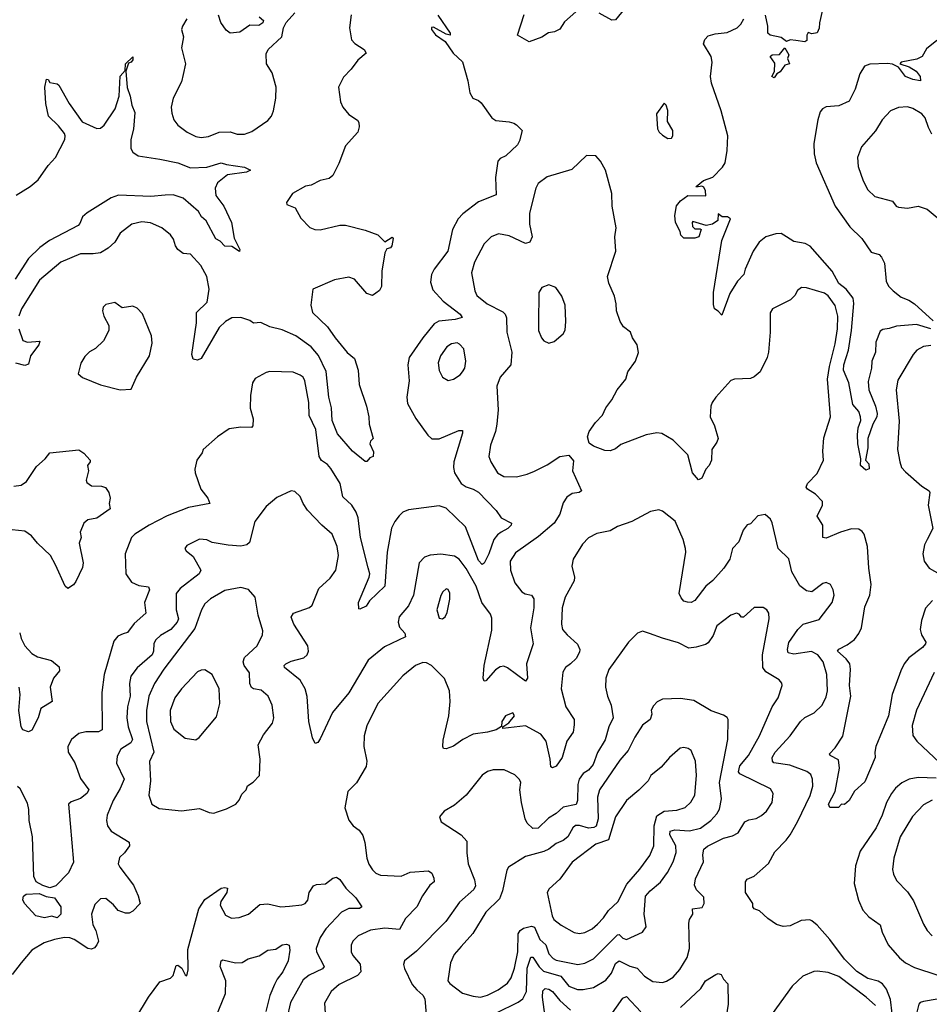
# Model space of a CAD drawing. Extents: x 1954683 to 2060285, y 904798 to 1016299.
# Tile 448 of 472: x 2043387 to 2048437, y 989074 to 994540. Entities that reach past the tile are written whole.
import ezdxf

# ---------------------------------------------------------------- set-up
doc = ezdxf.new("R2010")
doc.units = 0

msp = doc.modelspace()

# ---------------------------------------------------------------- linework, layer by layer
at = {"layer": '0CON10XD'}
for points in [[(2045708.9, 994565), (2045776.2, 994465), (2045777.5, 994455), (2045755, 994460), (2045685, 994498), (2045673.8, 994496.2), (2045673.8, 994486.2), (2045695, 994456.2), (2045750, 994420), (2045793.3, 994355), (2045846.1, 994306.1), (2045875, 994200), (2045886.7, 994135), (2045902.5, 994105), (2045935, 994092.5), (2045949.3, 994079.3), (2046007.5, 993995), (2046030.7, 993980.7), (2046105, 993973.3), (2046130, 993965), (2046145, 993957.5), (2046176.2, 993925), (2046162.3, 993867.7), (2046150, 993845), (2046085.8, 993784.2), (2046055, 993769.2), (2046041.4, 993755), (2046029.4, 993665), (2046032.3, 993567.7), (2045935, 993529.2), (2045847.6, 993462.4), (2045820.8, 993435), (2045790.6, 993375), (2045763.1, 993255), (2045688.6, 993155), (2045673.8, 993126.2), (2045666.8, 993083.2), (2045680.2, 993040.2), (2045738.5, 992978.5), (2045833.1, 992905), (2045843.3, 992886.7), (2045805, 992875.9), (2045713.3, 992866.7), (2045688.3, 992851.7), (2045625, 992774.3), (2045549.5, 992665), (2045542.7, 992625), (2045548.8, 992535), (2045535.6, 992445), (2045540.2, 992410.2), (2045587, 992327), (2045653.1, 992233.1), (2045675, 992212.9), (2045715, 992213.1), (2045825, 992259.2), (2045845, 992260), (2045845.5, 992245), (2045797.7, 992085), (2045795.4, 992055), (2045801.2, 992025), (2045837.5, 991965), (2045865, 991946.2), (2045905, 991934.7), (2045935, 991917.8), (2046032.5, 991815), (2046060.8, 991775), (2046117.5, 991745), (2046116.2, 991735), (2046097.1, 991715), (2046060, 991695), (2046039.2, 991680.8), (2046018.9, 991655), (2045990.8, 991575), (2045965, 991522.5), (2045955, 991516.2), (2045935, 991538.8), (2045861.9, 991725), (2045755, 991828.2), (2045715, 991842), (2045545, 991819.2), (2045515, 991806.4), (2045493.2, 991786.8), (2045469.1, 991755), (2045451.9, 991718.1), (2045426.4, 991585), (2045413.8, 991396.2), (2045329.2, 991315), (2045311.2, 991285), (2045275, 991267.5), (2045270.7, 991270.7), (2045268, 991305), (2045327.5, 991445), (2045330, 991465), (2045321.8, 991498.2), (2045279.4, 991665), (2045265.3, 991775), (2045255.8, 991805.8), (2045231.1, 991845), (2045181.4, 991891.4), (2045165.5, 991965), (2045115, 992049.2), (2045095, 992071.9), (2045063, 992093), (2045050.4, 992115), (2045030.7, 992265), (2044993.8, 992343.8), (2044992.7, 992415), (2044970, 992535), (2044960, 992555), (2044945, 992567.5), (2044905, 992582.9), (2044775, 992587.1), (2044755, 992582), (2044695, 992548.8), (2044680, 992525), (2044668, 992455), (2044665.7, 992384.3), (2044682.9, 992325), (2044681.2, 992285), (2044673.6, 992276.4), (2044615, 992278.1), (2044550.3, 992269.7), (2044484.5, 992225.5), (2044406.2, 992155), (2044399.2, 992135), (2044370, 992095), (2044359.2, 992045), (2044362, 992025), (2044391.9, 991935), (2044431.4, 991885), (2044442.5, 991855), (2044325, 991832.9), (2044205, 991785.5), (2044105, 991734.5), (2044026, 991685), (2044007.1, 991665), (2043972.5, 991575), (2043976.9, 991465), (2044007.9, 991417.9), (2044048.8, 991398.8), (2044101.4, 991391.4), (2044107.8, 991375), (2044079.1, 991305), (2044087.5, 991245), (2044021.6, 991188.4), (2043985, 991138.1), (2043961.2, 991131.2), (2043931.5, 991118.5), (2043910.2, 991089.8), (2043856.1, 990905), (2043842.7, 990805), (2043845, 990598.8), (2043825, 990587.9), (2043755, 990587.8), (2043715, 990577.1), (2043674.2, 990545), (2043654.3, 990505), (2043655.8, 990475), (2043693.3, 990415), (2043725, 990328.8), (2043770, 990265), (2043759.4, 990245), (2043725, 990216.7), (2043672.2, 990197.8), (2043658, 990185), (2043685.7, 989864.3), (2043658.8, 989805), (2043588.3, 989731.7), (2043555, 989721.1), (2043515, 989733.4), (2043477.5, 989755), (2043464.6, 989784.6), (2043457.9, 990005), (2043439.7, 990095), (2043438.6, 990155), (2043430.4, 990190.4), (2043390.1, 990270.1), (2043375, 990283.3)], [(2045226.4, 994566.4), (2045218.8, 994495), (2045228.3, 994428.3), (2045247.7, 994407.7), (2045300, 994375), (2045311.2, 994355), (2045264.6, 994315.4), (2045228, 994265), (2045185, 994221.2), (2045156, 994165), (2045167.5, 994085), (2045180.8, 994055), (2045215, 994014), (2045261.7, 993981.7), (2045269.5, 993969.5), (2045272, 993945), (2045264.2, 993915), (2045195, 993840), (2045158.7, 993741.3), (2045125, 993676), (2045105, 993659.2), (2045055, 993647.5), (2045005, 993622), (2044974.2, 993615.8), (2044901.2, 993575), (2044867.5, 993525), (2044870, 993515), (2044915.9, 993495.9), (2044947.7, 993437.7), (2044997.3, 993387.3), (2045025, 993376), (2045055, 993374.2), (2045165, 993400), (2045195, 993398.8), (2045305, 993371.2), (2045375.9, 993345.9), (2045415, 993307.5), (2045455, 993332.5), (2045460, 993325), (2045453.8, 993285), (2045445, 993274), (2045425, 993268.8), (2045415, 993246.7), (2045396.8, 993145), (2045395, 993060), (2045385, 993037.5), (2045365, 993022.5), (2045345, 993010), (2045315, 993020), (2045245, 993100), (2045215, 993110.4), (2045134.7, 993095.3), (2045015, 993044.3), (2045002.9, 992955), (2045012.3, 992915), (2045095.3, 992835.3), (2045138.5, 992775), (2045205, 992691.9), (2045245, 992658.8), (2045265.8, 992595), (2045271.4, 992515), (2045312, 992395), (2045326, 992335), (2045326.7, 992295), (2045350, 992215), (2045335, 992200), (2045330, 992185), (2045351.7, 992141.7), (2045350, 992115), (2045331.7, 992108.3), (2045315, 992087.5), (2045305, 992087.5), (2045234, 992145), (2045150.9, 992240.9), (2045121.9, 992315), (2045117.5, 992385), (2045103.8, 992445), (2045087.9, 992587.9), (2045045, 992675.3), (2045005, 992723.9), (2044919.5, 992785), (2044845, 992818.2), (2044776, 992836), (2044725, 992860), (2044685, 992855.5), (2044665, 992870.4), (2044615, 992886.4), (2044565, 992885.6), (2044529.4, 992865), (2044495, 992832.2), (2044395, 992660), (2044375, 992650), (2044350, 992655), (2044342.3, 992682.3), (2044368.3, 992858.3), (2044369.2, 992915), (2044427.2, 992972.8), (2044438.5, 993045), (2044426.7, 993115), (2044392.5, 993175), (2044335, 993238), (2044295, 993242.5), (2044264.2, 993265), (2044251.4, 993285), (2044241.7, 993321.7), (2044225, 993346.2), (2044176.7, 993385), (2044113.4, 993413.4), (2044065, 993417.8), (2044010, 993405), (2043945, 993356), (2043914.4, 993305.6), (2043878, 993272), (2043835, 993245.7), (2043795, 993240), (2043725, 993241.1), (2043616.2, 993195), (2043497.8, 993095), (2043397.5, 992935), (2043382.5, 992895)], [(2044314.2, 994545), (2044290.8, 994505), (2044285.8, 994485), (2044296, 994445), (2044286.1, 994383.9), (2044307.5, 994295), (2044294.2, 994235.8), (2044285.4, 994194.6), (2044238.1, 994105), (2044228.6, 994055), (2044230.9, 994020.9), (2044243.6, 993983.6), (2044264, 993955), (2044316.2, 993916.2), (2044365, 993891.9), (2044395, 993887.1), (2044435, 993891.5), (2044495, 993916.1), (2044555, 993918.5), (2044595, 993905.6), (2044635, 993905.5), (2044675, 993920.5), (2044765, 993980), (2044785.3, 994004.7), (2044796.2, 994035), (2044808.2, 994105), (2044810, 994165), (2044789.5, 994245), (2044757.1, 994295), (2044755, 994350), (2044766.1, 994373.9), (2044842.5, 994445), (2044851.2, 994495), (2044866.2, 994525), (2044915, 994578.8)], [(2044717, 994557), (2044740, 994535), (2044736.4, 994523.6), (2044715, 994507.5), (2044665, 994510), (2044608.8, 994471.2), (2044556.1, 994466.1), (2044532.5, 994482.5), (2044504.2, 994525), (2044490.8, 994565)], [(2046475, 994583.8), (2046412.3, 994527.7), (2046385, 994487.5), (2046356.4, 994473.6), (2046322.3, 994467.7), (2046285.9, 994444.1), (2046215, 994417.5), (2046150, 994455), (2046188.3, 994568.3)], [(2046745, 994600), (2046695, 994540), (2046675, 994536.7), (2046605, 994576.7)], [(2047841.7, 994588.3), (2047826.4, 994523.6), (2047826.1, 994493.9), (2047815, 994467.5), (2047785, 994462.5), (2047765, 994470), (2047757.5, 994455), (2047756.7, 994425), (2047745, 994418), (2047695.5, 994425.5), (2047665, 994429.2), (2047645, 994420), (2047615, 994442.2), (2047553.8, 994455), (2047541.4, 994465), (2047540, 994505), (2047527.4, 994565)], [(2048444.5, 992824.5), (2048365, 992848.2), (2048255, 992839.2), (2048215, 992825.5), (2048178.7, 992821.3), (2048165, 992810.8), (2048140.4, 992749.6), (2048137.9, 992695), (2048118.2, 992645), (2048116.1, 992605), (2048098.3, 992531.7), (2048100.7, 992485), (2048138.4, 992395), (2048148.2, 992355), (2048145.5, 992335), (2048124.3, 992295), (2048096.2, 992215), (2048095.8, 992164.2), (2048082.5, 992095), (2048101.4, 992075), (2048103, 992047), (2048085, 992040.5), (2048054.3, 992065), (2048057, 992103), (2048040.4, 992185), (2048037.8, 992235), (2048042.5, 992275), (2048055.9, 992315), (2048055.3, 992335.3), (2048044.8, 992364.8), (2048012.2, 992405), (2047990, 992525), (2047961.1, 992595), (2047962.1, 992625), (2047987.5, 992705), (2048005.2, 992815), (2048018.5, 992965), (2048014.3, 992995), (2047975.7, 993045), (2047935, 993075.2), (2047897.8, 993145), (2047775, 993282.2), (2047747.2, 993297.2), (2047685, 993309.5), (2047645, 993334.4), (2047615, 993352.7), (2047585, 993351.5), (2047529.4, 993335), (2047492.1, 993305), (2047458.7, 993255), (2047413.8, 993155), (2047408.1, 993125), (2047371.7, 993088.2), (2047329.6, 993020.4), (2047285, 992900), (2047265, 992922.5), (2047244.5, 992934.5), (2047238.8, 992958.8), (2047238.5, 993025), (2047286, 993315), (2047333.3, 993435), (2047316.1, 993446.1), (2047286.7, 993446.7), (2047265, 993462.5), (2047263.3, 993425), (2047232.5, 993405), (2047198, 993398), (2047125, 993420), (2047120, 993415), (2047121.7, 993391.7), (2047135, 993380), (2047165, 993380), (2047170, 993375), (2047157.5, 993335), (2047135, 993327.5), (2047075, 993326.7), (2047056.7, 993345), (2047053.3, 993365), (2047027.5, 993415), (2047023.6, 993453.6), (2047033.3, 993506.7), (2047056.1, 993533.9), (2047095.7, 993564.3), (2047197.1, 993562.9), (2047195, 993590), (2047185, 993610.8), (2047173.8, 993616.2), (2047145, 993610), (2047143.3, 993615), (2047182.4, 993647.6), (2047235, 993665.8), (2047289.3, 993720.7), (2047304, 993745), (2047314.4, 993815), (2047317.5, 993895), (2047281.1, 994035), (2047227, 994187), (2047222.9, 994225), (2047232, 994305), (2047226.2, 994335), (2047184.2, 994405.8), (2047190.3, 994429.7), (2047208.8, 994451.2), (2047247.9, 994462.1), (2047315, 994468.9), (2047370, 994495), (2047390, 994515), (2047406.5, 994545)], [(2048479.2, 994425), (2048422.2, 994377.8), (2048397.8, 994335), (2048368.6, 994321.4), (2048280, 994305), (2048273.3, 994295), (2048325, 994279.1), (2048363.1, 994255), (2048385.6, 994225), (2048388.8, 994201.2), (2048345, 994207.5), (2048304.8, 994224.8), (2048265, 994276.7), (2048232.6, 994292.6), (2048205, 994296.9), (2048107.1, 994292.9), (2048077.3, 994282.7), (2048050.9, 994239.1), (2048025.4, 994154.6), (2047992.6, 994087.4), (2047935, 994061.9), (2047865, 994055.8), (2047844, 994045), (2047830.6, 994029.4), (2047817.8, 993985), (2047796.4, 993853.6), (2047797.1, 993795), (2047808.5, 993745), (2047914.4, 993505), (2047995, 993390.6), (2048062.5, 993325), (2048115, 993250), (2048157.7, 993237.7), (2048172.3, 993222.3), (2048188.5, 993188.5), (2048198.3, 993088.3), (2048211.1, 993061.1), (2048235.8, 993035.8), (2048280.8, 993000.8), (2048324, 992984), (2048355, 992963.1), (2048457.8, 992867.8)], [(2043367, 993567), (2043445, 993614.5), (2043488.7, 993651.3), (2043545, 993730), (2043585.6, 993775), (2043636.9, 993875), (2043640, 993895), (2043635, 993908.6), (2043601.5, 993951.5), (2043547.1, 994005), (2043532.9, 994075), (2043526.7, 994165), (2043535, 994210), (2043545, 994207.5), (2043555, 994192.5), (2043595, 994183.8), (2043605, 994176), (2043660.8, 994075), (2043733.3, 993973.3), (2043815, 993935.7), (2043835, 993937.5), (2043855.3, 993954.7), (2043916.1, 994045), (2043938.4, 994115), (2043944, 994226), (2043971.7, 994258.3), (2043974.3, 994295), (2044015, 994333.3), (2044015, 994316.7), (2044005, 994304.4), (2043990.5, 994299.5), (2043976.7, 994255), (2043983.6, 994163.6), (2044000.8, 994115), (2044008.9, 994065), (2044026.7, 994025), (2044018.3, 993931.7), (2044004.5, 993875), (2044003.1, 993825), (2044014.5, 993804.5), (2044044.6, 993784.6), (2044165, 993765.9), (2044265, 993745.5), (2044335, 993717.3), (2044425, 993722.4), (2044505, 993746.2), (2044535, 993735.5), (2044635, 993720.8), (2044667.5, 993705), (2044646.4, 993693.6), (2044540.8, 993679.2), (2044485.3, 993634.7), (2044472.2, 993605), (2044475.5, 993565), (2044520.9, 993505), (2044563.3, 993415), (2044577.7, 993327.7), (2044608.8, 993265), (2044607, 993253), (2044565, 993281.4), (2044525, 993283.8), (2044500, 993310), (2044475, 993324.2), (2044423, 993423), (2044395.8, 993445), (2044379.2, 993475), (2044295, 993550), (2044238.2, 993568.2), (2044195, 993565.9), (2044115, 993558.2), (2043935, 993566.1), (2043895, 993551.1), (2043761.7, 993468.3), (2043735.5, 993445), (2043721.5, 993408.5), (2043711.7, 993398.3), (2043551.8, 993315), (2043498.5, 993275), (2043435, 993215.4), (2043361, 993099)], [(2047575, 994217.5), (2047563.3, 994225), (2047576.7, 994253.3), (2047578.8, 994298.8), (2047553.3, 994335), (2047565, 994346), (2047605, 994347.1), (2047635, 994383.3), (2047656.2, 994345), (2047650, 994325), (2047660, 994295), (2047635, 994287.5), (2047609.3, 994250.7), (2047590.7, 994239.3), (2047575, 994217.5)], [(2046985, 993881.2), (2047005, 993883.3), (2047012.5, 993895), (2047012.5, 993925), (2046983.3, 993975), (2046986.1, 994036.1), (2046976.7, 994065), (2046965, 994077.5), (2046923, 994017), (2046928.8, 993935), (2046936.7, 993915), (2046955, 993898.8), (2046985, 993881.2)], [(2048451.1, 993905), (2048431.7, 993941.7), (2048414.4, 993995), (2048395, 994017.8), (2048345, 994046.7), (2048315, 994056.7), (2048265, 994053.1), (2048222, 994035), (2048175.7, 993985), (2048137.6, 993922.4), (2048061.2, 993835), (2048039.2, 993775), (2048042.5, 993725), (2048070.6, 993645), (2048095.8, 993595), (2048135, 993559.2), (2048232, 993532), (2048253.8, 993505), (2048265, 993500), (2048315, 993494.3), (2048375, 993505.7), (2048425, 993489.2), (2048514.3, 993414.3)], [(2048455, 991316.9), (2048415.9, 991274.1), (2048392.9, 991205), (2048386.9, 991155), (2048393.9, 991126.1), (2048417.5, 991085), (2048416, 991075), (2048399.2, 991055), (2048322.6, 990997.4), (2048297.5, 990965), (2048279.1, 990925), (2048230, 990795), (2048209.7, 990675), (2048140.8, 990505), (2048134, 990475), (2048136.2, 990445), (2048079.7, 990310.3), (2048022.1, 990257.9), (2047992.5, 990205), (2047967, 990183), (2047950, 990185), (2047933, 990167), (2047885, 990167.5), (2047878, 990185), (2047914.2, 990255), (2047939.1, 990385), (2047932.3, 990432.3), (2047886.7, 990455), (2047882.5, 990465), (2047915, 990497.5), (2047956.5, 990563.5), (2048001.5, 990785), (2047994.7, 990845), (2048000, 990935), (2047995.3, 990965), (2047975, 990993.1), (2047928.1, 991035), (2047934, 991046), (2047980.9, 991069.1), (2048020.9, 991099.1), (2048046.2, 991133.8), (2048061.4, 991165), (2048079.7, 991280.3), (2048107.3, 991345), (2048113.8, 991405), (2048100.6, 991495), (2048094.7, 991615), (2048075.4, 991685), (2048065, 991700), (2048045, 991712.1), (2048005, 991713.1), (2047944.1, 991695.9), (2047865, 991662.1), (2047846.2, 991665), (2047845.5, 991735), (2047814.4, 991785), (2047844.3, 991845), (2047844.2, 991865), (2047805, 991906.9), (2047760, 991935), (2047754, 991945), (2047761.2, 991965), (2047815, 992021.2), (2047849.2, 992095), (2047845.7, 992145.7), (2047851.4, 992218.6), (2047888.1, 992335), (2047872.5, 992545), (2047882.2, 992615), (2047915, 992741.2), (2047926.9, 992825), (2047928.4, 992895), (2047914.6, 992954.6), (2047875, 993007.8), (2047855, 993021.9), (2047755, 993051.2), (2047727, 993053), (2047705, 993037.5), (2047690.5, 993009.5), (2047665.6, 992984.4), (2047566.7, 992935), (2047553.6, 992913.6), (2047554.3, 992805), (2047543.3, 992695), (2047536.7, 992665), (2047497.5, 992585), (2047465, 992557.5), (2047445, 992548.6), (2047355.9, 992544.1), (2047335, 992538), (2047251.2, 992445), (2047232, 992415), (2047224.2, 992395), (2047220, 992335), (2047244, 992285), (2047264.2, 992215), (2047257.5, 992195), (2047230, 992155), (2047227.1, 992095), (2047215, 992066.2), (2047195.5, 992044.5), (2047174.1, 991995.9), (2047155, 991986.2), (2047122.9, 992025), (2047095.7, 992125), (2047015, 992205.7), (2046952.4, 992242.4), (2046925, 992246.9), (2046865, 992235.6), (2046725, 992182), (2046695, 992158.8), (2046665, 992146.2), (2046635, 992148.8), (2046572.3, 992172.3), (2046549.3, 992189.3), (2046538.8, 992225), (2046548.8, 992255), (2046583.3, 992305), (2046623.3, 992345), (2046641.2, 992385), (2046675, 992430), (2046704, 992485), (2046752.9, 992545), (2046762.5, 992585), (2046806.2, 992645), (2046823, 992693), (2046815.9, 992735.9), (2046790, 992775), (2046778.8, 992805), (2046740, 992835), (2046720.8, 992865), (2046700, 992925), (2046697.7, 992962.3), (2046690, 993005), (2046657.9, 993077.9), (2046650, 993115), (2046697.1, 993255), (2046691.4, 993335), (2046697.8, 993385), (2046675.7, 993505), (2046674.2, 993575), (2046639.2, 993705), (2046612, 993755), (2046585, 993783.8), (2046534.4, 993785.6), (2046452.1, 993707.9), (2046315, 993668.5), (2046265, 993630.8), (2046252.5, 993605), (2046216.6, 993466.6), (2046216.9, 993405), (2046232.5, 993335), (2046218.8, 993305), (2046195, 993298.5), (2046105, 993340), (2046045, 993350.9), (2046005, 993334.4), (2045964.7, 993295.3), (2045912.3, 993195), (2045895.4, 993135), (2045913.8, 993035), (2045925, 993010), (2045982.2, 992962.2), (2046068.6, 992918.6), (2046082.7, 992905), (2046089.2, 992885), (2046091.2, 992805), (2046118.5, 992695), (2046114.5, 992625), (2046054.2, 992555), (2046035.7, 992505), (2046043.5, 992375), (2046035.5, 992294.5), (2046028.9, 992255), (2046001.3, 992178.7), (2045992.2, 992115), (2046003.1, 992085), (2046039.2, 992025), (2046074.6, 992004.6), (2046145, 992002.5), (2046205, 992016.9), (2046245.4, 992034.6)], [(2046325, 992744), (2046355, 992754), (2046405, 992795.8), (2046415, 992817.5), (2046418.5, 992865), (2046415.5, 992955), (2046396.2, 993006.2), (2046363.9, 993053.9), (2046325, 993068), (2046285, 993053.3), (2046270, 993025), (2046266.5, 992855), (2046267.8, 992815), (2046283.8, 992773.8), (2046297, 992757), (2046325, 992744)], [(2043945, 992486.2), (2044005, 992490), (2044036.2, 992555), (2044107.1, 992675), (2044121.9, 992745), (2044119.2, 992785), (2044067.9, 992907.9), (2044038.8, 992938.8), (2044015, 992950), (2043955, 992941.2), (2043915, 992970), (2043865, 992958.8), (2043851.2, 992945), (2043846.2, 992925), (2043853.8, 992895), (2043882.3, 992842.3), (2043881.2, 992815), (2043851.7, 992758.3), (2043807.5, 992715), (2043773.9, 992696.1), (2043748.8, 992671.2), (2043725.7, 992634.3), (2043711.2, 992575), (2043735, 992553.3), (2043835, 992513.8), (2043945, 992486.2)], [(2043381.8, 992825), (2043405, 992760), (2043429.7, 992749.7), (2043498, 992755), (2043493.8, 992735), (2043446.2, 992675), (2043435, 992627.5), (2043415, 992620.8), (2043365, 992632.9)], [(2045765, 992537.5), (2045795, 992544.2), (2045831.7, 992568.3), (2045846, 992585), (2045857.5, 992605), (2045864.2, 992645), (2045852.4, 992712.4), (2045829.3, 992739.3), (2045815, 992745.6), (2045785, 992741.4), (2045759.2, 992725), (2045723.1, 992675), (2045710, 992635), (2045715, 992592.5), (2045734, 992555), (2045765, 992537.5)], [(2048445, 992731.3), (2048404.1, 992725.9), (2048368.6, 992705), (2048348.2, 992681.8), (2048261.3, 992538.7), (2048253.6, 992485), (2048268.8, 992311.2), (2048261.2, 992155), (2048272.7, 992085), (2048283.1, 992055), (2048305, 992030), (2048395, 991950.6), (2048436.7, 991925), (2048440, 991915), (2048430.6, 991845), (2048456.6, 991716.6), (2048425, 991654.2), (2048409.5, 991625), (2048400.5, 991575), (2048408.6, 991535), (2048435.6, 991495), (2048495, 991462.9)], [(2043355, 991951.4), (2043395, 991955.6), (2043425, 991975.8), (2043479.7, 992060.3), (2043527.6, 992102.4), (2043555, 992136.2), (2043715, 992152.5), (2043743.9, 992133.9), (2043777.5, 992095), (2043777.5, 992085), (2043763.3, 992065), (2043768.8, 992035), (2043756.2, 991985), (2043760.5, 991970.5), (2043785, 991952), (2043840.7, 991950.7), (2043863, 991943), (2043881.2, 991915), (2043888.8, 991885), (2043883.3, 991855), (2043890, 991825), (2043815, 991772.5), (2043765, 991763.8), (2043743.8, 991745), (2043722.5, 991695), (2043728, 991665), (2043718, 991635), (2043738.6, 991525), (2043735, 991498.8), (2043698.3, 991421.7), (2043685, 991403.3), (2043655, 991383.3), (2043638.8, 991395), (2043586.4, 991515), (2043557.1, 991565), (2043485, 991634), (2043452.9, 991675), (2043415, 991700.5), (2043345, 991707.5)], [(2046245.4, 992034.6), (2046315, 992070), (2046385, 992115.8), (2046435, 992123.3), (2046461.7, 992091.7), (2046456, 992035), (2046505.7, 991925), (2046492.5, 991915), (2046455, 991910.6), (2046425, 991890), (2046405, 991858.8), (2046385.5, 991795), (2046354.1, 991745.9), (2046268.1, 991671.9), (2046139.2, 991580.8), (2046109.2, 991535), (2046110.9, 991485), (2046135, 991414.3), (2046174.1, 991364.1), (2046193.1, 991353.1), (2046228.8, 991345), (2046241.1, 991325), (2046241.8, 991275), (2046223.6, 991165), (2046236.9, 991075), (2046200.5, 990965), (2046206.9, 990885), (2046195, 990867.5), (2046095, 990942.7), (2046075, 990951.5), (2046055, 990947.5), (2046028.3, 990931.7), (2045975, 990870), (2045965, 990867.5), (2045960, 990885), (2045965.6, 990955), (2046009, 991151), (2046008.8, 991218.8), (2045999.9, 991239.9), (2045952.2, 991305), (2045921.4, 991395), (2045865, 991492.9), (2045827.7, 991545), (2045801.5, 991561.5), (2045725, 991572.5), (2045665, 991567.1), (2045635, 991556), (2045604, 991525), (2045572.9, 991345), (2045545, 991285.7), (2045493.5, 991225), (2045487.5, 991195), (2045495, 991168.8), (2045524.4, 991135), (2045529.4, 991115), (2045411.9, 991058.1), (2045321.9, 990985), (2045215, 990804.3), (2045123.5, 990695), (2045055, 990548.8), (2045041.7, 990528.3), (2045027, 990523), (2045013.1, 990553.1), (2044992.7, 990645), (2044983.6, 990783.6), (2044972.2, 990825), (2044944.6, 990874.6), (2044858, 990945), (2044856, 990955), (2044864, 990965), (2044895, 990980), (2044965, 990998.1), (2044982.9, 991015), (2044990, 991035), (2044986.7, 991065), (2044908.9, 991185), (2044894.4, 991224.4), (2044908, 991245), (2044995, 991277.5), (2045010.3, 991289.7), (2045047, 991383), (2045110.7, 991439.3), (2045142.5, 991485), (2045157.8, 991565), (2045150, 991615), (2045121.4, 991685), (2045063.9, 991733.9), (2044985, 991818), (2044960, 991855), (2044945, 991893.8), (2044915, 991920.8), (2044895, 991924.2), (2044815, 991887.1), (2044755, 991838), (2044693.3, 991755), (2044662.1, 991637.9), (2044648, 991625), (2044615, 991618.5), (2044545, 991622.5), (2044455, 991638.1), (2044425, 991652.9), (2044385, 991655.8), (2044315, 991621.2), (2044303.8, 991605), (2044311.4, 991591.4), (2044350.3, 991560.3), (2044393.1, 991485), (2044382.9, 991465), (2044277.3, 991382.7), (2044256.5, 991355), (2044255.9, 991265), (2044269.3, 991215), (2044260.9, 991195), (2044225.2, 991154.8), (2044168.8, 991121.2), (2044142.9, 991097.1), (2044132.6, 991077.4), (2044130.5, 991035), (2044122.9, 991015), (2044038.3, 990941.7), (2044003.5, 990896.5), (2043996.4, 990855), (2043999.4, 990785), (2043985.8, 990725), (2043981.6, 990665), (2043988.8, 990615), (2044013.3, 990545), (2044003.4, 990526.6), (2043949.2, 990490.8), (2043928.3, 990451.7), (2043923.8, 990413.8), (2043966.9, 990325), (2043945, 990272.9), (2043905.5, 990205), (2043872.1, 990125), (2043868.5, 990095), (2043874.4, 990065), (2043895, 990035.8), (2043994.3, 989974.3), (2043995.8, 989955), (2043968.6, 989915), (2043941.3, 989888.7), (2043934.3, 989855), (2043942.5, 989835), (2044019.2, 989735), (2044045, 989677.5), (2044055, 989633.3), (2044015, 989591.2), (2043995, 989581.2), (2043975, 989581.2), (2043934.4, 989594.4), (2043907.5, 989627.5), (2043865, 989662), (2043835, 989659.2), (2043805, 989628.8), (2043785.6, 989575), (2043793.8, 989515), (2043810.6, 989485), (2043823.8, 989425), (2043816.1, 989403.9), (2043801.7, 989388.3), (2043785, 989381.2), (2043765, 989384.3), (2043690, 989435), (2043665, 989443.1), (2043635, 989444.6), (2043580, 989435), (2043522, 989415), (2043455, 989374.4), (2043394.3, 989305), (2043345, 989240)], [(2048240.3, 988945), (2048221.9, 989101.9), (2048198.7, 989158.7), (2048177.2, 989187.3), (2048153.2, 989203.2), (2048095, 989218), (2048035, 989257.2), (2047965.3, 989325), (2047885, 989434.4), (2047814, 989514), (2047785, 989538.1), (2047773.2, 989543.2), (2047725, 989538.9), (2047665, 989509.4), (2047625, 989505.6), (2047588.3, 989518.3), (2047540.7, 989550.7), (2047495, 989593.8), (2047465, 989604.3), (2047456.7, 989615), (2047456.7, 989635), (2047416.2, 989695), (2047416.2, 989755), (2047425, 989770), (2047465, 989786.2), (2047545, 989855.7), (2047579.7, 989920.3), (2047641.5, 989985), (2047665, 990014.4), (2047705, 990086.9), (2047775, 990234.2), (2047790.9, 990285), (2047789.1, 990325), (2047779.4, 990349.4), (2047756.3, 990366.3), (2047662.8, 990402.8), (2047574.6, 990414.6), (2047565.7, 990425), (2047564.5, 990445), (2047581.8, 990475), (2047663.8, 990565), (2047721.4, 990645), (2047745, 990667.1), (2047796.9, 990693.1), (2047841.9, 990735), (2047865, 990782), (2047871.2, 990815), (2047868.9, 990905), (2047847.8, 990975), (2047817.2, 991015), (2047783, 991033), (2047685, 991018.7), (2047654.2, 991025), (2047650.5, 991045), (2047656.4, 991083.6), (2047706.4, 991155), (2047735.9, 991184.1), (2047825, 991210), (2047898, 991305), (2047908, 991345), (2047903.8, 991375), (2047887.5, 991405), (2047865, 991416.7), (2047845, 991411.2), (2047785, 991364.2), (2047755, 991370), (2047718.3, 991398.3), (2047673.3, 991475), (2047657.4, 991547.4), (2047598, 991605), (2047565, 991747.5), (2047555, 991766.7), (2047525, 991793.3), (2047485, 991786.2), (2047445, 991741.2), (2047425, 991736.7), (2047403.7, 991706.3), (2047378.6, 991641.4), (2047344.4, 991605), (2047328.8, 991545), (2047296.9, 991495), (2047235, 991427.5), (2047195.6, 991395), (2047135, 991315.7), (2047115, 991305.8), (2047095, 991306), (2047075, 991313.3), (2047060, 991330), (2047047.5, 991355), (2047057.8, 991412.2), (2047085.8, 991585), (2047084.2, 991605), (2047070, 991655), (2047025.7, 991755.7), (2046955, 991811.2), (2046935, 991818.8), (2046889.5, 991810.5), (2046785.6, 991754.4), (2046705, 991726.9), (2046665, 991703.5), (2046591.7, 991688.3), (2046545, 991663.5), (2046510.9, 991629.1), (2046459.4, 991545), (2046453.2, 991506.8), (2046467.8, 991445), (2046465.5, 991425), (2046415, 991334.2), (2046398.5, 991275), (2046394.5, 991185), (2046400.6, 991155), (2046425.8, 991125), (2046484.6, 991074.6), (2046496.7, 991045), (2046495, 991030), (2046475.6, 990995), (2046444, 990965), (2046416.3, 990943.7), (2046401.7, 990918.3), (2046393.6, 990825), (2046419.2, 990725), (2046464.4, 990655), (2046465.5, 990625), (2046458.9, 990585), (2046424.7, 990535.3), (2046398.5, 990445), (2046365, 990395.8), (2046345, 990387.5), (2046335, 990392), (2046332.9, 990435), (2046309.2, 990535), (2046279.4, 990575), (2046195, 990621.1), (2046070, 990605), (2046070, 990615), (2046102.7, 990637.3), (2046133.8, 990675), (2046125, 990693.3), (2046083.6, 990676.4), (2046064.3, 990645), (2046062.5, 990617.5), (2046031.9, 990598.1), (2045985, 990584.5), (2045905, 990573.2), (2045846.9, 990545), (2045795, 990506.7), (2045755, 990491.8), (2045740, 990495), (2045735.6, 990505), (2045738.4, 990541.6), (2045770, 990675), (2045777.5, 990755), (2045773.1, 990815), (2045745, 990883.3), (2045674, 990955), (2045645, 990970.5), (2045625, 990972.1), (2045584.3, 990955), (2045515, 990898.6), (2045375.7, 990745), (2045315, 990621.2), (2045300, 990565), (2045296.9, 990505), (2045314.4, 990425), (2045310.6, 990395), (2045256.9, 990303.1), (2045208, 990255), (2045192, 990165), (2045215, 990097.5), (2045238.8, 990065), (2045271.2, 990041.2), (2045291.7, 990011.7), (2045303.6, 989973.6), (2045313.8, 989885), (2045325, 989852), (2045345, 989820.8), (2045365, 989802.9), (2045390.7, 989790.7), (2045505, 989785.6), (2045555, 989807.5), (2045655.8, 989815.8), (2045675, 989803.3), (2045686.9, 989775), (2045688, 989755), (2045664.2, 989735), (2045623.7, 989676.3), (2045591.9, 989615), (2045528.8, 989551.2), (2045495, 989489.5), (2045415, 989496.8), (2045335, 989485.5), (2045266.1, 989453.9), (2045235.7, 989425), (2045227.8, 989402.2), (2045228.1, 989365), (2045236.7, 989345), (2045276.9, 989296.9), (2045280.4, 989255), (2045262.9, 989235), (2045160.6, 989185), (2045115.8, 989145), (2045078.3, 989081.7), (2045083.8, 989025)], [(2044463.9, 990136.1), (2044485, 990143.8), (2044535, 990158.8), (2044586.2, 990185), (2044605, 990207.5), (2044619.7, 990240.3), (2044643.8, 990265), (2044652.1, 990287.9), (2044682.4, 990307.6), (2044718, 990345), (2044722.9, 990435), (2044711.5, 990515), (2044739.8, 990570.2), (2044790.8, 990635), (2044798.1, 990665), (2044789.4, 990735), (2044767.1, 990785), (2044728.3, 990818.3), (2044685, 990825.4), (2044673.6, 990833.6), (2044664.7, 990855), (2044663.2, 990915), (2044633.8, 990955), (2044626.9, 990975), (2044635, 991000), (2044705.4, 991064.6), (2044735.8, 991125.8), (2044737.4, 991147.4), (2044710, 991235), (2044694.4, 991335), (2044656.7, 991376.7), (2044615, 991387.5), (2044525, 991370.8), (2044446.2, 991326.2), (2044415, 991296.7), (2044396.1, 991265), (2044359.9, 991160.1), (2044186.8, 990935), (2044135.3, 990855), (2044104.7, 990785), (2044090.3, 990705), (2044091.2, 990645), (2044131.8, 990475), (2044107, 990423), (2044113.1, 990315), (2044104.5, 990235), (2044120, 990185), (2044160.9, 990160.9), (2044285, 990148.1), (2044385, 990161.2), (2044438.8, 990138.8), (2044463.9, 990136.1)], [(2045735, 991214), (2045748.8, 991225), (2045760.5, 991249.5), (2045775.6, 991324.4), (2045775, 991357.5), (2045765, 991376.7), (2045755, 991381.2), (2045736, 991365), (2045725, 991343.3), (2045702.5, 991265), (2045715, 991217.5), (2045735, 991214)], [(2046035, 989027.9), (2046153.9, 989086.1), (2046180, 989105), (2046200.3, 989145), (2046205.2, 989275), (2046225, 989335.5), (2046235, 989336.7), (2046271.8, 989281.8), (2046295, 989258.9), (2046390.8, 989230.8), (2046435, 989176), (2046483.8, 989156.2), (2046515, 989156), (2046571.9, 989168.1), (2046641.3, 989208.7), (2046672.9, 989247.1), (2046695, 989301.5), (2046715, 989316.1), (2046775, 989285.4), (2046815.7, 989275.7), (2046855, 989231.1), (2046902, 989202), (2046955, 989195.5), (2046977.5, 989202.5), (2047014.6, 989225.4), (2047052.7, 989267.3), (2047092.7, 989335), (2047106.2, 989385), (2047101.1, 989525), (2047105.7, 989545), (2047123.8, 989575), (2047122.5, 989605), (2047175, 989611.2), (2047186.8, 989633.2), (2047185, 989668.8), (2047145, 989710.8), (2047133.6, 989735), (2047139.2, 989770.8), (2047183.1, 989865), (2047178.9, 989905), (2047185.6, 989935), (2047205, 989951.5), (2047295, 989996.1), (2047345, 990009.1), (2047375, 990026.7), (2047413.1, 990086.9), (2047435, 990099.2), (2047475, 990105.7), (2047505, 990122.5), (2047533.4, 990146.6), (2047564.3, 990195), (2047570.8, 990245), (2047555, 990270), (2047385, 990354.5), (2047377.5, 990365), (2047385, 990398.9), (2047433.4, 990455), (2047493.8, 990565), (2047564.2, 990725.8), (2047598.6, 990775), (2047619.2, 990845), (2047617.9, 990857.9), (2047604, 990875), (2047530.1, 990920.1), (2047513.4, 990945), (2047510.3, 991015), (2047548.5, 991215), (2047545.4, 991245.4), (2047535, 991264), (2047515, 991277.1), (2047465, 991277.5), (2047405, 991224.3), (2047395, 991224), (2047380.5, 991240.5), (2047365.9, 991245.9), (2047335, 991234), (2047256.7, 991175), (2047237.4, 991122.6), (2047209, 991081), (2047195, 991071.3), (2047143.1, 991056.9), (2047101.4, 991051.4), (2047045, 991081.5), (2046955, 991106.2), (2046883.6, 991133.6), (2046845, 991145.7), (2046816.7, 991135), (2046766.2, 991085), (2046657.4, 990932.6), (2046640.6, 990885), (2046640, 990835), (2046650.6, 990785), (2046670.5, 990735), (2046682.7, 990665), (2046657.5, 990615), (2046636.6, 990543.4), (2046595, 990472), (2046570.3, 990405), (2046545, 990373.9), (2046514.5, 990355), (2046493.8, 990325), (2046486, 990295), (2046483.6, 990206.4), (2046477, 990183), (2046405, 990168.7), (2046365, 990134.5), (2046321.9, 990108.1), (2046265, 990051.5), (2046235, 990051.1), (2046205, 990080.6), (2046192.7, 990105), (2046172.2, 990195), (2046162.9, 990265), (2046168.6, 990305), (2046162.2, 990322.2), (2046135, 990348.8), (2046077, 990377), (2046015, 990376), (2045985, 990367.5), (2045955, 990346), (2045865.4, 990234.6), (2045800.3, 990179.7), (2045744.2, 990145.8), (2045717.5, 990115), (2045727, 990087), (2045838, 990015), (2045869.8, 989979.8), (2045869.6, 989915), (2045877.3, 989855), (2045912.1, 989765), (2045917.9, 989732.1), (2045908.4, 989711.6), (2045828, 989642), (2045752.2, 989535), (2045590, 989370), (2045524.2, 989315), (2045517.5, 989295), (2045523.5, 989273.5), (2045566.5, 989185), (2045592.7, 989155), (2045624.5, 989125), (2045635.4, 989105), (2045646.2, 988995)], [(2043386.9, 991136.9), (2043395.5, 991105), (2043416.4, 991065), (2043455, 991022.2), (2043485, 991003.3), (2043563, 990983), (2043607, 990947), (2043608, 990925), (2043574, 990885), (2043556.2, 990835), (2043568, 990755), (2043505, 990715.8), (2043489.1, 990665), (2043455, 990596.7), (2043435, 990586.7), (2043405, 990598.8), (2043394.4, 990615), (2043382.7, 990705), (2043390, 990795), (2043384, 990835)], [(2044365, 990542.5), (2044384, 990555), (2044478.8, 990671.2), (2044498.6, 990745), (2044494.2, 990825), (2044455.5, 990905.5), (2044415, 990932), (2044395, 990930), (2044375, 990919.2), (2044285, 990825.6), (2044248.1, 990775), (2044222.7, 990705), (2044224.6, 990644.6), (2044242.2, 990602.2), (2044305, 990552), (2044365, 990542.5)], [(2048464.1, 990915.9), (2048365, 990708), (2048342.6, 990622.6), (2048346, 990566), (2048368.2, 990535), (2048495.6, 990415.6)], [(2045945, 989114.7), (2045985, 989125.4), (2046043.1, 989155), (2046095, 989192.7), (2046115, 989221.1), (2046134.7, 989275), (2046152.5, 989365), (2046155.3, 989465), (2046165.2, 989484.8), (2046183.5, 989496.5), (2046227.6, 989507.6), (2046245, 989502.5), (2046274.3, 989435), (2046307.2, 989405), (2046324.7, 989355), (2046348.3, 989328.3), (2046365, 989319.4), (2046485, 989294.6), (2046525, 989302.7), (2046572.2, 989327.8), (2046705, 989460.8), (2046715, 989461.5), (2046735, 989441.5), (2046755, 989434.6), (2046844.4, 989475.6), (2046865.6, 989505), (2046853.6, 989575), (2046861.2, 989675), (2046886.7, 989705), (2046945, 989753.3), (2046983.3, 989806.7), (2047015.2, 989864.8), (2047032.2, 989917.8), (2047029.7, 989955), (2046997.1, 990015), (2046997.5, 990035), (2047025, 990043.7), (2047105, 990036.9), (2047167.4, 990052.6), (2047224.4, 990095.6), (2047258, 990132), (2047271.5, 990158.5), (2047283.8, 990215), (2047272.5, 990305), (2047318.5, 990545), (2047320.8, 990655), (2047315, 990666.2), (2047295, 990679.2), (2047225, 990702.9), (2047130.3, 990760.3), (2047055, 990772.9), (2046955, 990769.2), (2046925.5, 990754.5), (2046905, 990732), (2046893.6, 990706.4), (2046895.7, 990685), (2046888.1, 990655), (2046845, 990624.3), (2046801.9, 990558.1), (2046765, 990483.3), (2046719.7, 990430.3), (2046606.1, 990265), (2046595.4, 990225), (2046597.6, 990105), (2046586.9, 990063.1), (2046574.8, 990055.2), (2046545, 990052.4), (2046495, 990067.6), (2046472.8, 990067.3), (2046457.9, 990055), (2046430.4, 990005), (2046405, 989983.2), (2046365, 989966.8), (2046325, 989935.4), (2046296.8, 989923.2), (2046194.7, 989895.3), (2046101.2, 989835), (2046091.1, 989818.9), (2046067.3, 989705), (2046050.6, 989659.4), (2045974.8, 989585.2), (2045903.2, 989466.8), (2045837.5, 989395), (2045799.8, 989350.2), (2045777.8, 989305), (2045764.6, 989204.6), (2045775, 989190), (2045845.5, 989135.5), (2045905, 989118.8), (2045945, 989114.7)], [(2046495, 989467.8), (2046525, 989472.5), (2046565, 989493.1), (2046595, 989520), (2046628.8, 989555), (2046655.6, 989595), (2046707.3, 989642.7), (2046758.3, 989741.7), (2046830.4, 989825), (2046885, 989900), (2046906.7, 989955), (2046909.4, 990065), (2046925, 990120), (2046965, 990146.9), (2047035, 990151.3), (2047082.4, 990167.6), (2047112.6, 990197.4), (2047134.6, 990235), (2047144.5, 990345), (2047138.6, 990425), (2047115, 990483.3), (2047097.5, 990495), (2047075, 990500), (2047054.2, 990495.8), (2046995, 990444), (2046948.9, 990391.1), (2046890.6, 990345), (2046875.5, 990314.5), (2046825, 990262.5), (2046755.6, 990205), (2046694.7, 990115), (2046655, 989986.9), (2046585, 989963.3), (2046455, 989864.3), (2046385, 989769.2), (2046326.7, 989715), (2046316.2, 989695), (2046342.5, 989565), (2046353.1, 989545), (2046393, 989513), (2046465, 989472.2), (2046495, 989467.8)], [(2048475, 990330.2), (2048375.9, 990334.1), (2048325, 990323.8), (2048285, 990304.6), (2048249.5, 990275), (2048227.1, 990245), (2048200, 990195), (2048175.9, 990124.1), (2048142.2, 990055), (2048053.5, 989925)], [(2048452.7, 990207.3), (2048405, 990181.1), (2048343.7, 990116.3), (2048274.4, 990005), (2048240, 989885), (2048233, 989823), (2048237.8, 989797.8), (2048255, 989761.2), (2048315, 989698), (2048349.2, 989649.2), (2048405, 989520), (2048425.8, 989485), (2048453.7, 989453.7)], [(2048053.5, 989925), (2048026.9, 989843.1), (2048020.4, 989745), (2048043.2, 989653.2), (2048067.6, 989597.6), (2048100.5, 989560.5), (2048164, 989515), (2048175.6, 989475), (2048209.1, 989405), (2048271.8, 989331.8), (2048305, 989305.4), (2048355, 989278.5), (2048485, 989236.9)], [(2044032.4, 988997.6), (2044102.5, 989115), (2044165, 989200), (2044225, 989219.4), (2044238.2, 989235), (2044255, 989290), (2044265, 989292.5), (2044287.5, 989275), (2044305, 989237.5), (2044315, 989232.5), (2044322, 989265), (2044320.9, 989379.1), (2044380.9, 989605), (2044415, 989655.5), (2044505, 989719.2), (2044525, 989723.8), (2044540, 989720), (2044536.2, 989695), (2044504.4, 989645), (2044500.5, 989625), (2044530, 989570), (2044563.2, 989553.2), (2044605, 989555.6), (2044656.7, 989575), (2044720.8, 989629.2), (2044765, 989632.9), (2044836.1, 989616.1), (2044885, 989619.4), (2044953, 989627), (2044971.2, 989635), (2044987.1, 989652.9), (2044994.5, 989695), (2045017.7, 989732.3), (2045035, 989739.6), (2045085, 989743.8), (2045125, 989774.4), (2045145, 989779.4), (2045165, 989767.1), (2045198.5, 989718.5), (2045252.7, 989665), (2045285.6, 989615), (2045273.3, 989606.7), (2045215, 989605.9), (2045173.6, 989586.4), (2045087.2, 989492.8), (2045055, 989445.6), (2045032.7, 989385), (2045035.4, 989365), (2045078.1, 989285), (2045068.2, 989271.8), (2044993.7, 989236.3), (2044959.9, 989210.1), (2044889.7, 989085), (2044869.2, 988995)], [(2043525, 989554.8), (2043476.7, 989565), (2043413.9, 989633.9), (2043403.9, 989653.9), (2043407.5, 989675), (2043423.8, 989685), (2043495, 989689.8), (2043533.3, 989673.3), (2043580, 989665), (2043615, 989615.7), (2043614.6, 989575), (2043595, 989555.4), (2043565, 989563.6), (2043525, 989554.8)], [(2044455, 988952.9), (2044529.2, 989135), (2044531.2, 989205), (2044500.4, 989285), (2044505, 989316), (2044515, 989320.6), (2044585, 989304.5), (2044622.6, 989307.4), (2044655, 989326.9), (2044716.2, 989343.8), (2044764.6, 989375.4), (2044808.9, 989381.1), (2044845, 989404), (2044868.3, 989408.3), (2044882.5, 989402.5), (2044885.8, 989375.8), (2044877.8, 989315), (2044848.5, 989255), (2044815.8, 989214.2), (2044801.5, 989185), (2044775.9, 989124.1), (2044752.9, 989035)], [(2048137.5, 989067.5), (2048086.2, 989115), (2047935, 989228.7), (2047875, 989251.8), (2047815, 989258.5), (2047795, 989256.7), (2047735, 989231.1), (2047675.4, 989174.6), (2047565, 989021.4)], [(2047055, 989056.4), (2047168.3, 989161.7), (2047195, 989204.4), (2047250.9, 989239.1), (2047265, 989246), (2047280.5, 989240.5), (2047293.8, 989213.8), (2047317.9, 989187.9), (2047320.6, 989075), (2047309.1, 989005)], [(2046309.4, 988965), (2046288.9, 989115), (2046291.2, 989148.8), (2046305, 989162.7), (2046325, 989159.2), (2046345.2, 989145.2), (2046385.5, 989095.5), (2046445, 989042.8)], [(2046665, 989008.1), (2046735, 989108.1), (2046755, 989118.1), (2046835, 989031.9)], [(2048545.7, 989114.3), (2048405, 989090.8), (2048385.9, 989084.1), (2048378.8, 989075), (2048361.7, 989008.3)]]:
    msp.add_lwpolyline(points, dxfattribs=at)

doc.saveas('drawing.dxf')
